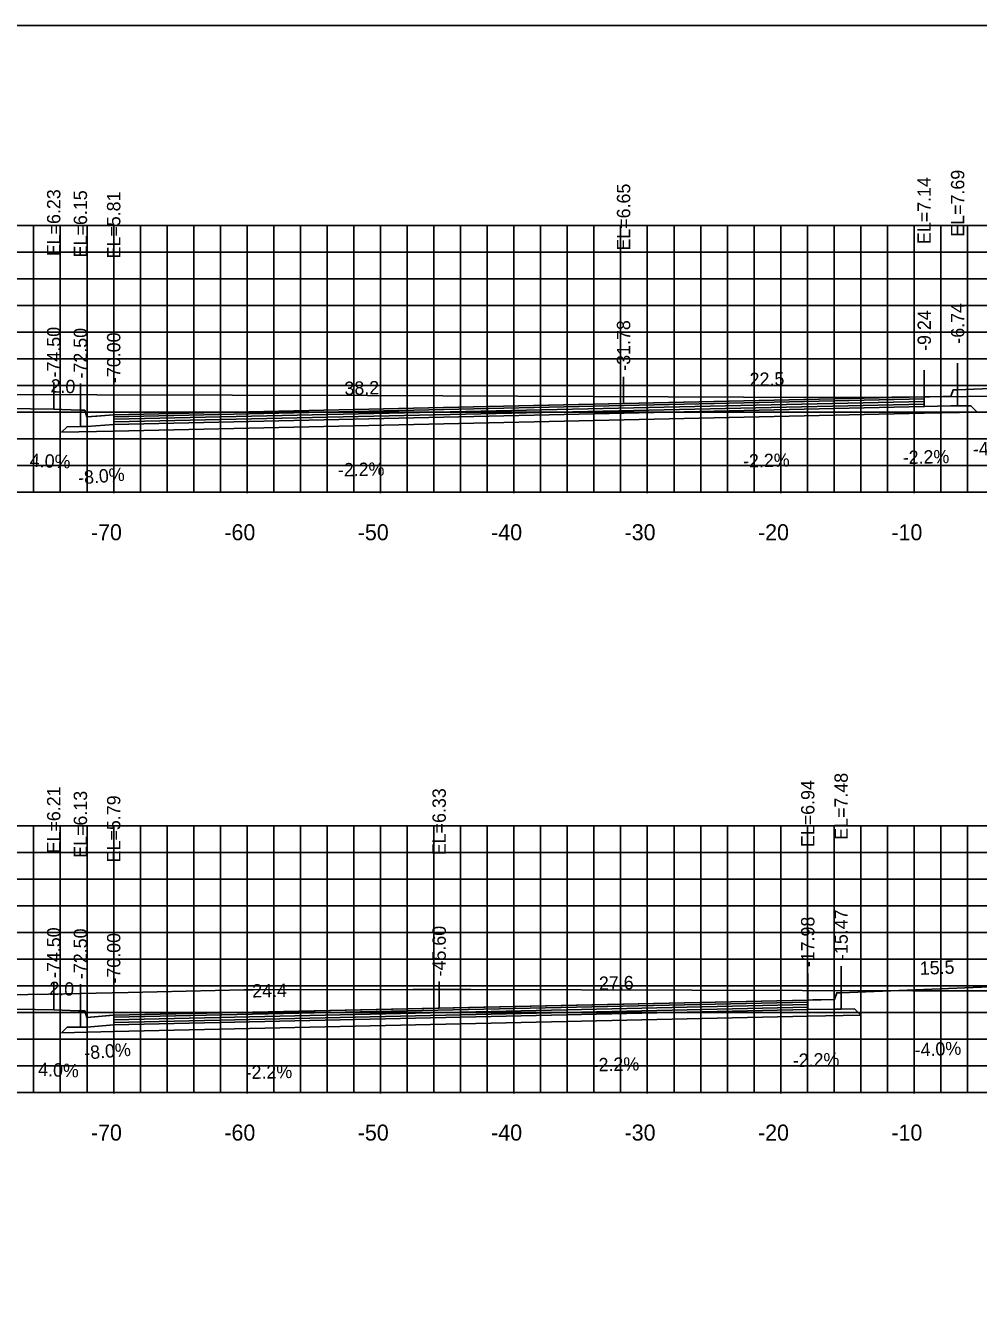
# Model space of a CAD drawing. Extents: x 1797419 to 1809236, y 248759 to 251512.
# Drawn here: x 1806634.4 to 1806705.8, y 250174.4 to 250269.4 of the extents above; entities that cross this region are included whole.
import ezdxf

# ---------------------------------------------------------------- set-up
doc = ezdxf.new("R2010")
doc.units = 0
for name, color, linetype in [('10', 7, 'Continuous'), ('3', 7, 'Continuous'), ('4', 7, 'Continuous'), ('60', 7, 'Continuous'), ('BASE', 7, 'Continuous'), ('CL-CNST', 7, 'Continuous'), ('Level 62', 7, 'Continuous'), ('LOWER BINDER', 7, 'Continuous'), ('M-ROADS', 7, 'Continuous'), ('UPPER BINDER', 7, 'Continuous'), ('WEARING', 7, 'Continuous')]:
    doc.layers.add(name, color=color, linetype=linetype)

msp = doc.modelspace()

# ---------------------------------------------------------------- linework, layer by layer
for p, q in [((1806701.761, 250241.576), (1806701.761, 250243.576)), ((1806704.262, 250242.12), (1806704.262, 250244.12)), ((1806704.262, 250242.12), (1806704.262, 250244.12)), ((1806636.505, 250240.659), (1806636.505, 250242.659)), ((1806638.505, 250240.579), (1806638.505, 250242.579)), ((1806679.221, 250241.08), (1806679.221, 250243.08)), ((1806641.001, 250240.239), (1806641.001, 250242.239)), ((1806641.003, 250240.239), (1806641.003, 250242.239)), ((1806695.527, 250196.911), (1806695.527, 250198.911)), ((1806665.398, 250195.759), (1806665.398, 250197.759)), ((1806693.026, 250196.367), (1806693.026, 250198.367)), ((1806636.505, 250195.643), (1806636.505, 250197.643)), ((1806638.505, 250195.563), (1806638.505, 250197.563)), ((1806641.002, 250195.223), (1806641.002, 250197.223))]:
    msp.add_line(p, q)
for points in [[(1806561.002, 250079.432), (1806861.002, 250079.432), (1806861.002, 250269.432), (1806561.002, 250269.432)], [(1806704.262, 250242.12), (1806703.933, 250242.12), (1806703.759, 250241.62), (1806701.761, 250241.576), (1806701.761, 250240.856), (1806703.759, 250240.9), (1806704.262, 250240.9)], [(1806641.001, 250240.239), (1806639.001, 250240.079), (1806638.835, 250240.579), (1806638.505, 250240.579), (1806638.505, 250239.359), (1806639.001, 250239.359), (1806641.001, 250239.519)], [(1806695.527, 250196.911), (1806695.196, 250196.911), (1806695.027, 250196.411), (1806693.026, 250196.367), (1806693.026, 250195.647), (1806695.027, 250195.691), (1806695.527, 250195.691)], [(1806641.002, 250195.223), (1806639.001, 250195.063), (1806638.835, 250195.563), (1806638.505, 250195.563), (1806638.505, 250194.343), (1806639.001, 250194.343), (1806641.002, 250194.503)]]:
    msp.add_lwpolyline(points, close=True)
at = {"layer": '60'}
for p, q in [((1806561.002, 250234.432), (1806861.002, 250234.432)), ((1806641.002, 250234.372), (1806641.002, 250234.432)), ((1806651.002, 250234.372), (1806651.002, 250234.432)), ((1806661.002, 250234.372), (1806661.002, 250234.432)), ((1806671.002, 250234.372), (1806671.002, 250234.432)), ((1806681.002, 250234.372), (1806681.002, 250234.432)), ((1806691.002, 250234.372), (1806691.002, 250234.432)), ((1806701.002, 250234.372), (1806701.002, 250234.432)), ((1806561.002, 250189.432), (1806861.002, 250189.432)), ((1806641.002, 250189.372), (1806641.002, 250189.432)), ((1806651.002, 250189.372), (1806651.002, 250189.432)), ((1806661.002, 250189.372), (1806661.002, 250189.432)), ((1806671.002, 250189.372), (1806671.002, 250189.432)), ((1806681.002, 250189.372), (1806681.002, 250189.432)), ((1806691.002, 250189.372), (1806691.002, 250189.432)), ((1806701.002, 250189.372), (1806701.002, 250189.432))]:
    msp.add_line(p, q, dxfattribs=at)
at = {"layer": 'BASE'}
for points in [[(1806637.101, 250238.934), (1806637.505, 250239.337), (1806638.505, 250239.359), (1806639.001, 250239.359), (1806641.001, 250239.519), (1806701.761, 250240.856), (1806703.759, 250240.9), (1806704.262, 250240.9), (1806705.258, 250240.922), (1806705.737, 250240.444), (1806701.761, 250240.356), (1806641.001, 250239.019)], [(1806637.102, 250193.917), (1806637.505, 250194.321), (1806638.505, 250194.343), (1806639.001, 250194.343), (1806641.002, 250194.503), (1806693.026, 250195.647), (1806695.027, 250195.691), (1806695.527, 250195.691), (1806696.527, 250195.713), (1806697.005, 250195.235), (1806693.026, 250195.147), (1806641.002, 250194.003)]]:
    msp.add_lwpolyline(points, close=True, dxfattribs=at)
at = {"layer": 'CL-CNST'}
for points in [[(1806629.506, 250240.764), (1806636.505, 250240.659), (1806637.112, 250240.635), (1806638.505, 250240.579), (1806638.835, 250240.579), (1806638.956, 250240.217), (1806639.001, 250240.079), (1806639.75, 250240.139), (1806641.001, 250240.239), (1806641.003, 250240.239), (1806679.221, 250241.08), (1806701.749, 250241.576), (1806701.761, 250241.576), (1806701.761, 250241.576), (1806703.145, 250241.606), (1806703.759, 250241.62), (1806703.782, 250241.687), (1806703.933, 250242.12), (1806703.933, 250242.12), (1806704.262, 250242.12), (1806704.262, 250242.12), (1806711.001, 250242.39)], [(1806561.002, 250196.577), (1806567.01, 250196.507), (1806628.504, 250195.788), (1806628.505, 250195.788), (1806629.505, 250195.748), (1806636.505, 250195.643), (1806638.368, 250195.568), (1806638.505, 250195.563), (1806638.835, 250195.563), (1806638.881, 250195.425), (1806639.001, 250195.063), (1806640.67, 250195.196), (1806641.002, 250195.223), (1806665.398, 250195.759), (1806693.026, 250196.367), (1806693.402, 250196.375), (1806695.027, 250196.411), (1806695.197, 250196.911), (1806695.288, 250196.911), (1806695.527, 250196.911), (1806711.001, 250197.53)]]:
    msp.add_lwpolyline(points, dxfattribs=at)
at = {"layer": 'Level 62'}
for p, q in [((1806561.002, 250254.432), (1806861.002, 250254.432)), ((1806635.002, 250234.432), (1806635.002, 250254.432)), ((1806637.002, 250234.432), (1806637.002, 250254.432)), ((1806639.002, 250234.432), (1806639.002, 250254.432)), ((1806641.002, 250234.432), (1806641.002, 250254.432)), ((1806643.002, 250234.432), (1806643.002, 250254.432)), ((1806645.002, 250234.432), (1806645.002, 250254.432)), ((1806647.002, 250234.432), (1806647.002, 250254.432)), ((1806649.002, 250234.432), (1806649.002, 250254.432)), ((1806651.002, 250234.432), (1806651.002, 250254.432)), ((1806653.002, 250234.432), (1806653.002, 250254.432)), ((1806655.002, 250234.432), (1806655.002, 250254.432)), ((1806657.002, 250234.432), (1806657.002, 250254.432)), ((1806659.002, 250234.432), (1806659.002, 250254.432)), ((1806661.002, 250234.432), (1806661.002, 250254.432)), ((1806663.002, 250234.432), (1806663.002, 250254.432)), ((1806665.002, 250234.432), (1806665.002, 250254.432)), ((1806667.002, 250234.432), (1806667.002, 250254.432)), ((1806669.002, 250234.432), (1806669.002, 250254.432)), ((1806671.002, 250234.432), (1806671.002, 250254.432)), ((1806673.002, 250234.432), (1806673.002, 250254.432)), ((1806675.002, 250234.432), (1806675.002, 250254.432)), ((1806677.002, 250234.432), (1806677.002, 250254.432)), ((1806679.002, 250234.432), (1806679.002, 250254.432)), ((1806681.002, 250234.432), (1806681.002, 250254.432)), ((1806683.002, 250234.432), (1806683.002, 250254.432)), ((1806685.002, 250234.432), (1806685.002, 250254.432)), ((1806687.002, 250234.432), (1806687.002, 250254.432)), ((1806689.002, 250234.432), (1806689.002, 250254.432)), ((1806691.002, 250234.432), (1806691.002, 250254.432)), ((1806693.002, 250234.432), (1806693.002, 250254.432)), ((1806695.002, 250234.432), (1806695.002, 250254.432)), ((1806697.002, 250234.432), (1806697.002, 250254.432)), ((1806699.002, 250234.432), (1806699.002, 250254.432)), ((1806701.002, 250234.432), (1806701.002, 250254.432)), ((1806703.002, 250234.432), (1806703.002, 250254.432)), ((1806705.002, 250234.432), (1806705.002, 250254.432)), ((1806561.002, 250252.432), (1806861.002, 250252.432)), ((1806561.002, 250250.432), (1806861.002, 250250.432)), ((1806561.002, 250248.432), (1806861.002, 250248.432)), ((1806561.002, 250246.432), (1806861.002, 250246.432)), ((1806561.002, 250244.432), (1806861.002, 250244.432)), ((1806561.002, 250242.432), (1806861.002, 250242.432)), ((1806561.002, 250240.432), (1806861.002, 250240.432)), ((1806561.002, 250238.432), (1806861.002, 250238.432)), ((1806561.002, 250236.432), (1806861.002, 250236.432)), ((1806561.002, 250234.432), (1806861.002, 250234.432)), ((1806561.002, 250209.432), (1806861.002, 250209.432)), ((1806635.002, 250189.432), (1806635.002, 250209.432)), ((1806637.002, 250189.432), (1806637.002, 250209.432)), ((1806639.002, 250189.432), (1806639.002, 250209.432)), ((1806641.002, 250189.432), (1806641.002, 250209.432)), ((1806643.002, 250189.432), (1806643.002, 250209.432)), ((1806645.002, 250189.432), (1806645.002, 250209.432)), ((1806647.002, 250189.432), (1806647.002, 250209.432)), ((1806649.002, 250189.432), (1806649.002, 250209.432)), ((1806651.002, 250189.432), (1806651.002, 250209.432)), ((1806653.002, 250189.432), (1806653.002, 250209.432)), ((1806655.002, 250189.432), (1806655.002, 250209.432)), ((1806657.002, 250189.432), (1806657.002, 250209.432)), ((1806659.002, 250189.432), (1806659.002, 250209.432)), ((1806661.002, 250189.432), (1806661.002, 250209.432)), ((1806663.002, 250189.432), (1806663.002, 250209.432)), ((1806665.002, 250189.432), (1806665.002, 250209.432)), ((1806667.002, 250189.432), (1806667.002, 250209.432)), ((1806669.002, 250189.432), (1806669.002, 250209.432)), ((1806671.002, 250189.432), (1806671.002, 250209.432)), ((1806673.002, 250189.432), (1806673.002, 250209.432)), ((1806675.002, 250189.432), (1806675.002, 250209.432)), ((1806677.002, 250189.432), (1806677.002, 250209.432)), ((1806679.002, 250189.432), (1806679.002, 250209.432)), ((1806681.002, 250189.432), (1806681.002, 250209.432)), ((1806683.002, 250189.432), (1806683.002, 250209.432)), ((1806685.002, 250189.432), (1806685.002, 250209.432)), ((1806687.002, 250189.432), (1806687.002, 250209.432)), ((1806689.002, 250189.432), (1806689.002, 250209.432)), ((1806691.002, 250189.432), (1806691.002, 250209.432)), ((1806693.002, 250189.432), (1806693.002, 250209.432)), ((1806695.002, 250189.432), (1806695.002, 250209.432)), ((1806697.002, 250189.432), (1806697.002, 250209.432)), ((1806699.002, 250189.432), (1806699.002, 250209.432)), ((1806701.002, 250189.432), (1806701.002, 250209.432)), ((1806703.002, 250189.432), (1806703.002, 250209.432)), ((1806705.002, 250189.432), (1806705.002, 250209.432)), ((1806561.002, 250207.432), (1806861.002, 250207.432)), ((1806561.002, 250205.432), (1806861.002, 250205.432)), ((1806561.002, 250203.432), (1806861.002, 250203.432)), ((1806561.002, 250201.432), (1806861.002, 250201.432)), ((1806561.002, 250199.432), (1806861.002, 250199.432)), ((1806561.002, 250197.432), (1806861.002, 250197.432)), ((1806561.002, 250195.432), (1806861.002, 250195.432)), ((1806561.002, 250193.432), (1806861.002, 250193.432)), ((1806561.002, 250191.432), (1806861.002, 250191.432)), ((1806561.002, 250189.432), (1806861.002, 250189.432))]:
    msp.add_line(p, q, dxfattribs=at)
at = {"layer": 'LOWER BINDER'}
for points in [[(1806641.001, 250239.709), (1806641.001, 250239.899), (1806701.761, 250241.236), (1806701.761, 250241.046)], [(1806641.001, 250239.519), (1806641.001, 250239.709), (1806701.761, 250241.046), (1806701.761, 250240.856)], [(1806641.002, 250194.693), (1806641.002, 250194.883), (1806693.026, 250196.027), (1806693.026, 250195.837)], [(1806641.002, 250194.503), (1806641.002, 250194.693), (1806693.026, 250195.837), (1806693.026, 250195.647)]]:
    msp.add_lwpolyline(points, close=True, dxfattribs=at)
at = {"layer": 'M-ROADS'}
for points in [[(1806619.431, 250241.795), (1806660.017, 250241.689), (1806688.217, 250241.548), (1806696.483, 250241.526), (1806716.408, 250241.719)], [(1806623.611, 250196.603), (1806636.127, 250196.796), (1806642.086, 250196.929), (1806650.771, 250197.122), (1806650.923, 250197.124), (1806651.106, 250197.123), (1806651.369, 250197.123), (1806651.476, 250197.124), (1806663.457, 250197.164), (1806667.784, 250197.16), (1806700.909, 250197.069), (1806707.488, 250197.062)]]:
    msp.add_lwpolyline(points, dxfattribs=at)
at = {"layer": 'UPPER BINDER'}
for points in [[(1806701.761, 250241.426), (1806641.001, 250240.089), (1806641.001, 250239.899), (1806701.761, 250241.236)], [(1806693.026, 250196.217), (1806641.002, 250195.073), (1806641.002, 250194.883), (1806693.026, 250196.027)]]:
    msp.add_lwpolyline(points, close=True, dxfattribs=at)
at = {"layer": 'WEARING'}
for points in [[(1806701.761, 250241.576), (1806641.001, 250240.239), (1806641.001, 250240.089), (1806701.761, 250241.426)], [(1806693.026, 250196.367), (1806641.002, 250195.223), (1806641.002, 250195.073), (1806693.026, 250196.217)]]:
    msp.add_lwpolyline(points, close=True, dxfattribs=at)

# ---------------------------------------------------------------- texts
at = {"layer": '10'}
for s, p in [('-70', (1806639.298, 250230.832)), ('-60', (1806649.298, 250230.832)), ('-50', (1806659.298, 250230.832)), ('-40', (1806669.298, 250230.832)), ('-30', (1806679.298, 250230.832)), ('-20', (1806689.298, 250230.832)), ('-10', (1806699.298, 250230.832)), ('-70', (1806639.298, 250185.832)), ('-60', (1806649.298, 250185.832)), ('-50', (1806659.298, 250185.832)), ('-40', (1806669.298, 250185.832)), ('-30', (1806679.298, 250185.832)), ('-20', (1806689.298, 250185.832)), ('-10', (1806699.298, 250185.832))]:
    msp.add_text(s, height=1.2, dxfattribs=at).set_placement(p)
at = {"layer": '3'}
for s, p in [('EL=7.69', (1806704.762, 250253.585)), ('EL=7.69', (1806704.762, 250253.585)), ('EL=7.14', (1806702.249, 250253.04)), ('EL=6.23', (1806637.005, 250252.124)), ('EL=6.15', (1806639.005, 250252.044)), ('EL=5.81', (1806641.501, 250251.956)), ('EL=5.81', (1806641.503, 250251.956)), ('EL=6.65', (1806679.721, 250252.545)), ('-6.74', (1806704.762, 250245.569)), ('-6.74', (1806704.762, 250245.569)), ('-31.78', (1806679.721, 250243.537)), ('-9.24', (1806702.261, 250245.025)), ('-74.50', (1806637.005, 250243.037)), ('-72.50', (1806639.005, 250242.957)), ('-70.00', (1806641.501, 250242.617)), ('-70.00', (1806641.503, 250242.617)), ('EL=7.48', (1806696.027, 250208.376)), ('EL=6.21', (1806637.005, 250207.36)), ('EL=6.13', (1806639.005, 250207.028)), ('EL=6.33', (1806665.898, 250207.224)), ('EL=6.94', (1806693.526, 250207.832)), ('EL=5.79', (1806641.502, 250206.688)), ('-17.98', (1806693.526, 250198.824)), ('-15.47', (1806696.027, 250199.368)), ('-74.50', (1806637.005, 250198.021)), ('-72.50', (1806639.005, 250197.941)), ('-45.60', (1806665.898, 250198.137)), ('-70.00', (1806641.502, 250197.601))]:
    msp.add_text(s, height=1, rotation=90, dxfattribs=at).set_placement(p)
at = {"layer": '4'}
for s, rotation, p in [('22.5', 1.26061, (1806688.682, 250242.388)), ('2.0', 357.70945, (1806636.25, 250241.919)), ('38.2', 1.26061, (1806658.309, 250241.72)), ('-2.2%', 1.25676, (1806700.154, 250236.54)), ('-4.0%', 2.29391, (1806705.425, 250237.163)), ('4.0%', 357.70945, (1806634.697, 250236.335)), ('-2.2%', 1.26061, (1806657.813, 250235.608)), ('-2.2%', 1.26061, (1806688.186, 250236.276)), ('-8.0%', 4.57381, (1806638.373, 250235.013)), ('15.5', 2.29071, (1806701.442, 250198.248)), ('2.0', 357.70975, (1806636.158, 250196.758)), ('27.6', 1.2597, (1806677.385, 250197.123)), ('24.4', 1.2597, (1806651.397, 250196.552)), ('-8.0%', 4.57321, (1806638.833, 250191.903)), ('-4.0%', 2.29071, (1806701.056, 250192.128)), ('-2.2%', 1.2597, (1806676.913, 250191.011)), ('-2.2%', 1.26011, (1806691.915, 250191.341)), ('4.0%', 357.70975, (1806635.325, 250190.686)), ('-2.2%', 1.2597, (1806650.901, 250190.439))]:
    msp.add_text(s, height=1, rotation=rotation, dxfattribs=at).set_placement(p)

doc.saveas('drawing.dxf')
